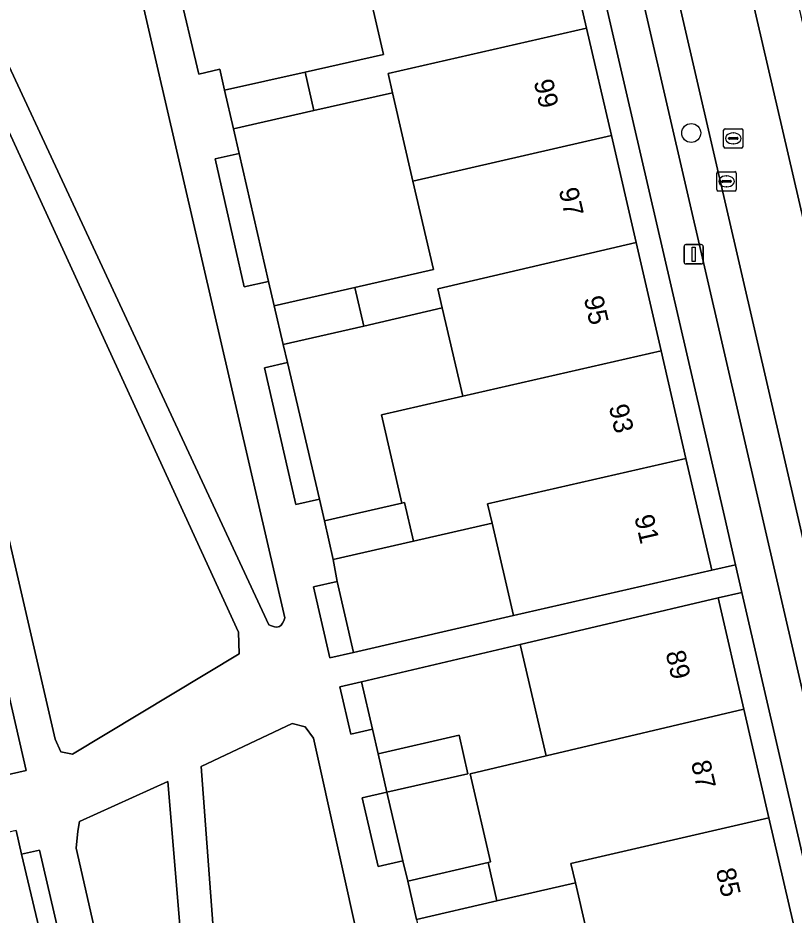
# Model space of a CAD drawing. Extents: x 156412 to 157779, y 382335 to 383768.
# Drawn here: x 156885.91 to 156925.97, y 383195.6 to 383241.9 of the extents above; entities that cross this region are included whole.
import ezdxf

# ---------------------------------------------------------------- set-up
doc = ezdxf.new("R2010")
doc.units = 0
for name, color, linetype in [('IMGEO_Boom', 7, 'Continuous'), ('IMGEO_Erf', 7, 'Continuous'), ('IMGEO_Kolk', 7, 'Continuous'), ('IMGEO_Lichtmast', 7, 'Continuous'), ('IMGEO_Pand', 7, 'Continuous'), ('IMGEO_Pand_nummerreeks', 7, 'Continuous'), ('IMGEO_Parkeervlak_open', 7, 'Continuous'), ('IMGEO_Rijbaan_lokaal_gesloten', 7, 'Continuous'), ('IMGEO_Rioolput', 7, 'Continuous'), ('IMGEO_Voetpad_open', 7, 'Continuous')]:
    doc.layers.add(name, color=color, linetype=linetype)

msp = doc.modelspace()

# ---------------------------------------------------------------- linework, layer by layer
at = {"layer": 'IMGEO_Boom'}
msp.add_circle((156920.662, 383235.966), 0.489, dxfattribs=at)
at = {"layer": 'IMGEO_Erf'}
for points in [[(156914.547, 383250), (156907.427, 383280.76), (156906.214, 383280.48), (156907.547, 383274.714), (156908.831, 383269.16), (156910.117, 383263.597), (156911.399, 383258.053), (156912.686, 383252.488), (156913.262, 383250), (156913.97, 383246.936), (156915.254, 383241.382), (156916.538, 383235.829), (156917.812, 383230.318), (156919.105, 383224.723), (156920.389, 383219.168), (156921.723, 383213.399), (156922.95, 383213.682), (156922.376, 383216.171)], [(156877.224, 383253.946), (156876.963, 383254.128), (156876.52, 383253.958), (156876.508, 383253.682), (156887.836, 383204.679), (156888.131, 383204.021), (156888.728, 383203.907), (156897.334, 383209.092), (156897.289, 383210.212)], [(156903.734, 383244.58), (156902.68, 383249.138), (156898.622, 383248.221), (156894.457, 383247.279), (156894.661, 383246.346), (156893.574, 383246.09), (156894.129, 383243.738), (156895.246, 383239.005), (156896.327, 383239.26), (156896.578, 383238.169), (156900.729, 383239.107), (156904.787, 383240.023)], [(156906.301, 383233.478), (156905.247, 383238.036), (156901.189, 383237.123), (156897.033, 383236.187), (156897.326, 383234.91), (156898.847, 383228.308), (156899.133, 383227.051), (156903.298, 383227.998), (156907.354, 383228.921)], [(156897.326, 383234.91), (156896.084, 383234.628), (156897.586, 383228.021), (156898.847, 383228.308)], [(156908.867, 383222.376), (156907.813, 383226.934), (156903.759, 383226.003), (156899.609, 383225.05), (156899.83, 383224.122), (156901.468, 383217.068), (156901.726, 383215.943), (156905.733, 383216.861), (156904.68, 383221.416)], [(156899.83, 383224.122), (156898.644, 383223.85), (156900.26, 383216.791), (156901.468, 383217.068)], [(156910.38, 383215.832), (156906.325, 383214.902), (156902.181, 383213.951), (156902.382, 383212.822), (156903.23, 383209.152), (156911.483, 383211.06)], [(156902.382, 383212.822), (156901.166, 383212.541), (156902.014, 383208.871), (156903.23, 383209.152)], [(156927.208, 383195.206), (156923.279, 383212.251), (156922.049, 383211.967), (156923.372, 383206.233), (156924.664, 383200.629), (156925.932, 383195.134), (156927.226, 383189.522), (156928.494, 383184.026), (156929.789, 383178.413), (156931.057, 383172.914), (156932.548, 383166.448), (156933.239, 383163.452), (156934.582, 383157.63), (156935.294, 383154.546), (156937.294, 383145.874), (156930.317, 383148.439), (156924.732, 383150.537), (156924.354, 383149.398), (156939.055, 383143.808)], [(156883.527, 383210.013), (156885.209, 383202.811), (156886.333, 383203.07), (156884.669, 383210.276)], [(156913.17, 383203.814), (156911.839, 383209.568), (156903.639, 383207.641), (156904.214, 383205.195), (156904.503, 383203.927), (156908.683, 383204.881), (156909.136, 383202.893), (156904.954, 383201.939), (156905.784, 383198.41), (156906.028, 383197.357), (156910.172, 383198.318), (156910.297, 383198.347), (156909.247, 383202.884)], [(156903.639, 383207.641), (156902.529, 383207.381), (156903.087, 383204.938), (156904.214, 383205.195)], [(156895.365, 383203.268), (156896.546, 383187.529), (156904.86, 383188.064), (156901.159, 383204.735), (156900.738, 383205.324), (156900.064, 383205.493)], [(156889.001, 383199.931), (156888.919, 383199.052), (156891.572, 383187.407), (156891.728, 383186.724), (156894.96, 383186.823), (156893.653, 383202.492), (156889.096, 383200.426)], [(156904.954, 383201.939), (156903.679, 383201.648), (156904.499, 383198.112), (156905.784, 383198.41)], [(156886.104, 383198.747), (156885.821, 383199.969), (156881.691, 383199.013), (156877.638, 383198.075), (156878.693, 383193.517), (156879.75, 383188.949), (156883.801, 383189.894), (156887.955, 383190.863), (156887.658, 383192.161)], [(156886.104, 383198.747), (156887.658, 383192.161), (156888.55, 383192.368), (156887.024, 383198.96)], [(156915.739, 383192.715), (156914.684, 383197.271), (156910.631, 383196.333), (156906.489, 383195.375), (156906.701, 383194.462), (156908.269, 383187.716), (156908.601, 383186.264), (156912.743, 383187.211), (156916.798, 383188.138)]]:
    msp.add_lwpolyline(points, close=True, dxfattribs=at)
msp.add_lwpolyline([(156874.538, 383262.861), (156898.853, 383210.577), (156899.002, 383210.525), (156899.146, 383210.485), (156899.279, 383210.47), (156899.406, 383210.496), (156899.49, 383210.558), (156899.567, 383210.664), (156899.633, 383210.796), (156899.693, 383210.94), (156885.116, 383273.929)], dxfattribs=at)
at = {"layer": 'IMGEO_Kolk'}
for p, q in [((156921.984, 383233.044), (156921.984, 383233.896)), ((156922.059, 383233.97), (156922.911, 383233.97)), ((156922.472, 383233.75), (156922.497, 383233.75)), ((156922.985, 383233.896), (156922.985, 383233.044)), ((156922.243, 383233.464), (156922.243, 383233.476)), ((156922.681, 383233.427), (156922.283, 383233.427)), ((156922.286, 383233.513), (156922.684, 383233.513)), ((156922.495, 383233.19), (156922.47, 383233.19)), ((156922.727, 383233.476), (156922.727, 383233.464)), ((156922.911, 383232.97), (156922.059, 383232.97))]:
    msp.add_line(p, q, dxfattribs=at)
for points in [[(156921.984, 383233.044), (156921.984, 383233.896)], [(156922.059, 383233.97), (156922.911, 383233.97)], [(156922.985, 383233.896), (156922.985, 383233.044)], [(156922.911, 383232.97), (156922.059, 383232.97)]]:
    msp.add_lwpolyline(points, dxfattribs=at)
for centre, radius, start, end in [((156922.061, 383233.894), 0.0765, 91.552, 178.448), ((156922.061, 383233.894), 0.0765, 91.552, 178.448), ((156922.909, 383233.894), 0.0765, 1.552, 88.448), ((156922.909, 383233.894), 0.0765, 1.552, 88.448), ((156922.283, 383233.473), 0.0403, 85.8775, 175.7526), ((156922.28, 383233.463), 0.0366, 178.938, 274.7102), ((156922.684, 383233.47), 0.043, 264.8664, 352.4533), ((156922.688, 383233.475), 0.0386, 1.7309, 96.639), ((156922.061, 383233.046), 0.0765, 181.552, 268.448), ((156922.061, 383233.046), 0.0765, 181.552, 268.448), ((156922.909, 383233.046), 0.0765, 271.552, 358.448), ((156922.909, 383233.046), 0.0765, 271.552, 358.448)]:
    msp.add_arc(centre, radius, start, end, dxfattribs=at)
for centre, major_axis, ratio, start_param, end_param in [((156922.471, 383233.47), (-0.387, 0.002), 0.722429, 4.712389, 7.853982), ((156922.496, 383233.47), (-0.39, 0.002), 0.717154, 1.570796, 4.712389)]:
    msp.add_ellipse(centre, major_axis=major_axis, ratio=ratio, start_param=start_param, end_param=end_param, dxfattribs=at)
at = {"layer": 'IMGEO_Lichtmast'}
for p, q in [((156920.288, 383229.306), (156920.288, 383230.106)), ((156920.288, 383230.106), (156920.288, 383229.306)), ((156920.388, 383230.206), (156921.178, 383230.206)), ((156921.178, 383230.206), (156920.388, 383230.206)), ((156921.278, 383230.106), (156921.278, 383229.306)), ((156921.278, 383229.306), (156921.278, 383230.106)), ((156921.178, 383229.206), (156920.388, 383229.206)), ((156920.388, 383229.206), (156921.178, 383229.206))]:
    msp.add_line(p, q, dxfattribs=at)
msp.add_lwpolyline([(156920.708, 383230.081), (156920.858, 383230.081), (156920.858, 383229.331), (156920.708, 383229.331), (156920.708, 383230.081)], dxfattribs=at)
for centre, start, end in [((156920.388, 383230.106), 90, 180), ((156920.388, 383230.106), 90, 180), ((156921.178, 383230.106), 0, 90), ((156921.178, 383230.106), 360, 90), ((156920.388, 383229.306), 180, 270), ((156920.388, 383229.306), 180, 270), ((156921.178, 383229.306), 270, 0), ((156921.178, 383229.306), 270, 0)]:
    msp.add_arc(centre, 0.1, start, end, dxfattribs=at)
at = {"layer": 'IMGEO_Pand'}
for points in [[(156905.247, 383238.036), (156905.017, 383239.029), (156915.254, 383241.382), (156913.97, 383246.936), (156903.734, 383244.58), (156904.787, 383240.023), (156900.729, 383239.107), (156901.189, 383237.123)], [(156916.538, 383235.829), (156915.254, 383241.382), (156905.017, 383239.029), (156905.247, 383238.036), (156906.301, 383233.478)], [(156901.189, 383237.123), (156900.729, 383239.107), (156896.578, 383238.169), (156897.033, 383236.187)], [(156917.812, 383230.318), (156916.538, 383235.829), (156906.301, 383233.478), (156907.354, 383228.921), (156903.298, 383227.998), (156903.759, 383226.003), (156907.813, 383226.934), (156907.584, 383227.927)], [(156908.867, 383222.376), (156919.105, 383224.723), (156917.812, 383230.318), (156907.584, 383227.927), (156907.813, 383226.934)], [(156903.298, 383227.998), (156899.133, 383227.051), (156899.609, 383225.05), (156903.759, 383226.003)], [(156919.105, 383224.723), (156908.867, 383222.376), (156904.68, 383221.416), (156905.733, 383216.861), (156905.866, 383216.891), (156906.325, 383214.902), (156910.38, 383215.832), (156910.15, 383216.825), (156920.389, 383219.168)], [(156910.38, 383215.832), (156911.483, 383211.06), (156921.723, 383213.399), (156920.389, 383219.168), (156910.15, 383216.825)], [(156905.866, 383216.891), (156905.733, 383216.861), (156901.726, 383215.943), (156902.181, 383213.951), (156906.325, 383214.902)], [(156923.372, 383206.233), (156922.049, 383211.967), (156911.839, 383209.568), (156913.17, 383203.814)], [(156923.372, 383206.233), (156913.17, 383203.814), (156909.247, 383202.884), (156910.297, 383198.347), (156910.172, 383198.318), (156910.631, 383196.333), (156914.684, 383197.271), (156914.455, 383198.264), (156924.664, 383200.629)], [(156904.954, 383201.939), (156909.136, 383202.893), (156908.683, 383204.881), (156904.503, 383203.927)], [(156925.932, 383195.134), (156924.664, 383200.629), (156914.455, 383198.264), (156914.684, 383197.271), (156915.739, 383192.715)], [(156910.631, 383196.333), (156910.172, 383198.318), (156906.028, 383197.357), (156906.489, 383195.375)]]:
    msp.add_lwpolyline(points, close=True, dxfattribs=at)
at = {"layer": 'IMGEO_Parkeervlak_open'}
for points in [[(156930.791, 383196.032), (156926.194, 383216.018), (156899.997, 383329.378), (156899.456, 383331.586), (156899.091, 383332.546), (156898.278, 383333.72), (156897.582, 383334.37), (156896.934, 383334.801), (156897.009, 383334.474), (156897.054, 383334.28), (156916.508, 383250), (156924.228, 383216.555), (156929.061, 383195.633), (156945.817, 383123.097), (156947.571, 383123.479)], [(156930.235, 383219.912), (156931.387, 383220.174), (156925.996, 383243.507), (156924.848, 383243.228), (156923.787, 383242.97), (156929.185, 383219.673)]]:
    msp.add_lwpolyline(points, close=True, dxfattribs=at)
at = {"layer": 'IMGEO_Rijbaan_lokaal_gesloten'}
for points in [[(156896.864, 383335.104), (156896.934, 383334.801), (156897.582, 383334.37), (156898.278, 383333.72), (156899.091, 383332.546), (156899.456, 383331.586), (156899.997, 383329.378), (156926.194, 383216.018), (156930.791, 383196.032), (156947.571, 383123.479), (156948.35, 383120.113), (156949.863, 383113.57), (156950.369, 383111.384), (156953.018, 383099.928), (156953.415, 383098.214), (156956.007, 383087.008), (156956.484, 383084.945), (156959.176, 383073.305), (156959.629, 383071.348), (156963.582, 383054.257), (156964.004, 383052.43), (156964.687, 383049.478), (156965.83, 383044.537), (156968.657, 383032.312)], [(156938.007, 383181.326), (156932.468, 383205.353), (156933.534, 383205.626), (156930.235, 383219.912), (156929.185, 383219.673), (156923.787, 383242.97), (156924.848, 383243.228), (156921.533, 383257.578), (156920.456, 383257.347), (156915.074, 383280.616), (156916.15, 383280.878), (156912.847, 383295.171), (156911.743, 383294.93), (156906.382, 383318.249), (156907.46, 383318.487), (156904.422, 383331.638), (156904.089, 383333.155)]]:
    msp.add_lwpolyline(points, dxfattribs=at)
at = {"layer": 'IMGEO_Rioolput'}
for p, q in [((156922.331, 383235.261), (156922.331, 383236.113)), ((156922.406, 383236.187), (156923.258, 383236.187)), ((156922.819, 383235.967), (156922.844, 383235.967)), ((156923.332, 383236.113), (156923.332, 383235.261)), ((156922.59, 383235.681), (156922.59, 383235.693)), ((156923.028, 383235.644), (156922.63, 383235.644)), ((156922.633, 383235.73), (156923.031, 383235.73)), ((156923.074, 383235.693), (156923.074, 383235.681)), ((156923.258, 383235.187), (156922.406, 383235.187)), ((156922.842, 383235.407), (156922.817, 383235.407))]:
    msp.add_line(p, q, dxfattribs=at)
for points in [[(156922.331, 383235.261), (156922.331, 383236.113)], [(156922.406, 383236.187), (156923.258, 383236.187)], [(156923.332, 383236.113), (156923.332, 383235.261)], [(156923.258, 383235.187), (156922.406, 383235.187)]]:
    msp.add_lwpolyline(points, dxfattribs=at)
for centre, radius, start, end in [((156922.408, 383236.111), 0.0765, 91.552, 178.448), ((156922.408, 383236.111), 0.0765, 91.552, 178.448), ((156923.256, 383236.111), 0.0765, 1.552, 88.448), ((156923.256, 383236.111), 0.0765, 1.552, 88.448), ((156922.63, 383235.69), 0.0403, 85.8775, 175.7526), ((156922.627, 383235.68), 0.0366, 178.938, 274.7102), ((156923.031, 383235.687), 0.043, 264.8664, 352.4533), ((156923.035, 383235.692), 0.0386, 1.7309, 96.639), ((156922.408, 383235.263), 0.0765, 181.552, 268.448), ((156922.408, 383235.263), 0.0765, 181.552, 268.448), ((156923.256, 383235.263), 0.0765, 271.552, 358.448), ((156923.256, 383235.263), 0.0765, 271.552, 358.448)]:
    msp.add_arc(centre, radius, start, end, dxfattribs=at)
for centre, major_axis, ratio, start_param, end_param in [((156922.818, 383235.687), (-0.387, 0.002), 0.722429, 4.712389, 7.853982), ((156922.843, 383235.687), (-0.39, 0.002), 0.717154, 1.570796, 4.712389)]:
    msp.add_ellipse(centre, major_axis=major_axis, ratio=ratio, start_param=start_param, end_param=end_param, dxfattribs=at)
at = {"layer": 'IMGEO_Voetpad_open'}
for points in [[(156945.817, 383123.097), (156929.061, 383195.633), (156924.228, 383216.555), (156916.508, 383250), (156897.054, 383334.28)], [(156895.853, 383330.962), (156896.506, 383327.947), (156906.748, 383283.693), (156907.427, 383280.76), (156914.547, 383250), (156922.376, 383216.171), (156922.95, 383213.682), (156923.279, 383212.251), (156927.208, 383195.206), (156939.055, 383143.808), (156939.868, 383140.195), (156943.025, 383126.762), (156944.482, 383120.619), (156960.408, 383051.718), (156961.085, 383048.791), (156964.964, 383032.009), (156965.291, 383030.587), (156966.27, 383026.397)], [(156885.116, 383273.929), (156899.693, 383210.94), (156899.633, 383210.796), (156899.567, 383210.664), (156899.49, 383210.558), (156899.406, 383210.496), (156899.279, 383210.47), (156899.146, 383210.485), (156899.002, 383210.525), (156898.853, 383210.577), (156874.538, 383262.861)], [(156906.489, 383195.375), (156906.028, 383197.357), (156905.784, 383198.41), (156904.499, 383198.112), (156903.679, 383201.648), (156904.954, 383201.939), (156904.503, 383203.927), (156904.214, 383205.195), (156903.087, 383204.938), (156902.529, 383207.381), (156903.639, 383207.641), (156911.839, 383209.568), (156922.049, 383211.967), (156923.279, 383212.251), (156922.95, 383213.682), (156921.723, 383213.399), (156911.483, 383211.06), (156903.23, 383209.152), (156902.014, 383208.871), (156901.166, 383212.541), (156902.382, 383212.822), (156902.181, 383213.951), (156901.726, 383215.943), (156901.468, 383217.068), (156900.26, 383216.791), (156898.644, 383223.85), (156899.83, 383224.122), (156899.609, 383225.05), (156899.133, 383227.051), (156898.847, 383228.308), (156897.586, 383228.021), (156896.084, 383234.628), (156897.326, 383234.91), (156897.033, 383236.187), (156896.578, 383238.169), (156896.327, 383239.26), (156895.246, 383239.005), (156894.129, 383243.738)], [(156884.669, 383210.276), (156886.333, 383203.07), (156885.209, 383202.811)], [(156885.821, 383199.969), (156886.104, 383198.747), (156887.024, 383198.96), (156888.55, 383192.368)]]:
    msp.add_lwpolyline(points, dxfattribs=at)
for points in [[(156897.289, 383210.212), (156897.334, 383209.092), (156888.728, 383203.907), (156888.131, 383204.021), (156887.836, 383204.679), (156876.508, 383253.682), (156876.52, 383253.958), (156876.963, 383254.128), (156877.224, 383253.946)], [(156895.365, 383203.268), (156900.064, 383205.493), (156900.738, 383205.324), (156901.159, 383204.735), (156904.86, 383188.064), (156896.546, 383187.529)], [(156893.653, 383202.492), (156894.96, 383186.823), (156891.728, 383186.724), (156891.572, 383187.407), (156888.919, 383199.052), (156889.001, 383199.931), (156889.096, 383200.426)]]:
    msp.add_lwpolyline(points, close=True, dxfattribs=at)

# ---------------------------------------------------------------- texts
at = {"layer": 'IMGEO_Pand_nummerreeks'}
for s, rotation, p in [('99', 283.0169, (156912.526, 383238.622)), ('97', 283.0169, (156913.818, 383233.031)), ('95', 283.0169, (156915.111, 383227.441)), ('93', 283.0174, (156916.403, 383221.85)), ('91', 283.0169, (156917.72, 383216.151)), ('89', 282.9887, (156919.334, 383209.143)), ('87', 282.9887, (156920.642, 383203.474)), ('85', 282.9887, (156921.924, 383197.916))]:
    msp.add_text(s, height=1, rotation=rotation, dxfattribs=at).set_placement(p)

doc.saveas('drawing.dxf')
